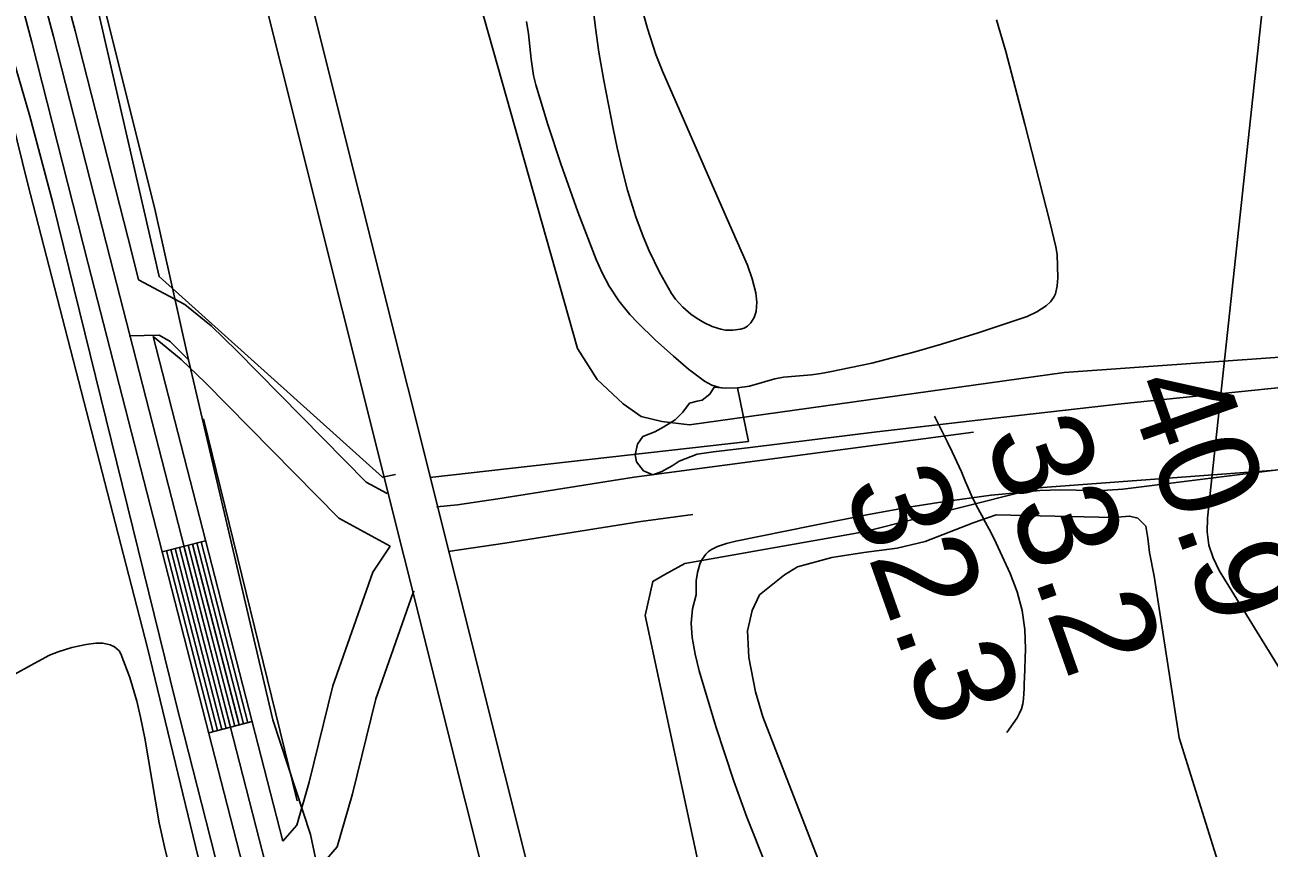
# Model space of a CAD drawing. Extents: x 3161615 to 3199515, y 867541 to 892976.
# Drawn here: x 3176709 to 3177541, y 888183 to 888734 of the extents above; entities that cross this region are included whole.
import ezdxf

# ---------------------------------------------------------------- set-up
doc = ezdxf.new("R2010")
doc.units = 0
for name, color, linetype in [('V-LEVE-TOET', 7, 'Continuous'), ('V-RIVR-RANG', 7, 'Continuous'), ('V-ROAD-CNTR', 7, 'Continuous'), ('V-SITE-VEGE', 7, 'Continuous'), ('V-SURV-LINE', 7, 'Continuous'), ('V-TOPO-MAJR', 7, 'Continuous'), ('V-TOPO-MINR', 7, 'Continuous'), ('V-TOPO-SHOR', 7, 'Continuous')]:
    doc.layers.add(name, color=color, linetype=linetype)

msp = doc.modelspace()

# ---------------------------------------------------------------- linework, layer by layer
at = {"layer": 'V-LEVE-TOET'}
for points in [[(3177898.72, 888543.28), (3177896.4, 888543.18), (3177792.79, 888529.26), (3177403.92, 888501.54), (3177153.22, 888466.71), (3177134.78, 888468.77), (3177120.89, 888472.08), (3177108.78, 888480.7), (3177091.39, 888496.9), (3177078.3, 888517.65), (3176965.46, 888917.06), (3176906.99, 889101.61), (3176861, 889216.92), (3176720.97, 889541.1), (3176592.97, 889820.54), (3176402.21, 890282.27), (3176305.37, 890484.09), (3176289.05, 890532.13), (3176279.27, 890565.24), (3176201.6, 890987.07), (3176169.69, 891167.04)], [(3176818.06, 888510.18), (3176795.29, 888612.04), (3176738.42, 888839.54), (3176709.32, 888933.33), (3176666.87, 889048.37), (3176465.22, 889503.56), (3176266.84, 889947.62)], [(3176899.62, 888192.53), (3176874.52, 888269.13), (3176818.06, 888510.18)], [(3177374.47, 888421.38), (3177386.47, 888424.41), (3177569.42, 888438.16), (3177605.6, 888443.85)], [(3177539.35, 886661.65), (3177467.21, 886953.36), (3177337.74, 887491.25), (3177198.84, 887987.74), (3177123.55, 888339.07), (3177128.65, 888361.8), (3177136.74, 888366.58), (3177150.15, 888373.88), (3177269.95, 888395.1), (3177374.47, 888421.38)], [(3177284.6, 886648.73), (3177203.67, 886966.22), (3177052.58, 887551.66), (3176906.34, 888160.84), (3176899.62, 888192.53)]]:
    msp.add_lwpolyline(points, dxfattribs=at)
at = {"layer": 'V-ROAD-CNTR'}
for p, q in [((3176829.49, 888389.09), (3176800.43, 888381.63)), ((3176860.58, 888268.02), (3176831.52, 888260.56))]:
    msp.add_line(p, q, dxfattribs=at)
for points in [[(3175888.17, 891170.32), (3175938.15, 890884.99), (3175972.51, 890684.92), (3175992.96, 890585.76), (3176005.55, 890530.34), (3176028.86, 890434.64), (3176046.39, 890387), (3176077.29, 890307.33), (3176229.58, 889955.86), (3176410.73, 889542.52), (3176553.7, 889213.91), (3176601.2, 889106.31), (3176641.39, 889005.93), (3176672.55, 888917.17), (3176697.88, 888838.18), (3176727.63, 888726.39), (3176765.51, 888577.95), (3176899.91, 888054.57), (3177014.88, 887604.21), (3177188.7, 886922.56), (3177331.74, 886346.48)], [(3175903.4, 891170.28), (3175952.93, 890887.55), (3175987.25, 890687.71), (3176007.63, 890588.94), (3176020.16, 890533.78), (3176043.23, 890439.01), (3176060.42, 890392.3), (3176091.17, 890313.03), (3176243.33, 889961.85), (3176424.48, 889548.52), (3176567.44, 889219.93), (3176615.03, 889112.13), (3176655.43, 889011.2), (3176686.77, 888921.94), (3176712.28, 888842.4), (3176742.14, 888730.17), (3176780.04, 888581.67), (3176784.66, 888563.67)], [(3175889.65, 891074.93), (3175923.37, 890882.42), (3175957.77, 890682.14), (3175978.3, 890582.58), (3175990.95, 890526.9), (3176014.49, 890430.26), (3176032.36, 890381.7), (3176063.41, 890301.64), (3176215.83, 889949.87), (3176396.98, 889536.51), (3176539.96, 889207.89), (3176587.37, 889100.49), (3176627.34, 889000.65), (3176658.33, 888912.39), (3176683.48, 888833.96), (3176713.11, 888722.61), (3176750.97, 888574.23), (3176885.38, 888050.85), (3177000.35, 887600.5), (3177174.16, 886918.89), (3177317.19, 886342.81)], [(3176950.89, 888420.71), (3176936.82, 888428.33), (3176850.32, 888516.18), (3176833.08, 888532.78), (3176815.61, 888547.12), (3176784.66, 888563.67)], [(3176818.06, 888510.18), (3176805.66, 888522.44), (3176798.4, 888526.66), (3176778.38, 888526.23)], [(3176794.4, 888525.72), (3176881.11, 888188.09)], [(3176952.97, 888385.45), (3176918.58, 888404.09), (3176829.23, 888494.84), (3176813.13, 888510.35), (3176794.4, 888525.72)], [(3177343.2, 888461.76), (3177116.24, 888431.66), (3177025.09, 888417.12), (3176998.07, 888413.11), (3176984.23, 888411.79), (3176984.24, 888411.79)], [(3177155.41, 888406.59), (3177120.58, 888401.97), (3177029.66, 888387.47), (3176991.78, 888381.85)], [(3176817.87, 888386.11), (3176848.96, 888265.03)], [(3176820.77, 888386.85), (3176851.86, 888265.78)], [(3176823.68, 888387.6), (3176854.77, 888266.53)], [(3176826.59, 888388.35), (3176857.68, 888267.27)], [(3176803.34, 888382.38), (3176834.43, 888261.3)], [(3176806.25, 888383.12), (3176837.34, 888262.05)], [(3176809.15, 888383.87), (3176840.24, 888262.8)], [(3176812.06, 888384.61), (3176843.15, 888263.54)], [(3176814.96, 888385.36), (3176846.05, 888264.29)], [(3176952.97, 888385.45), (3176941.38, 888367.98), (3176914.62, 888292), (3176898.67, 888227.51), (3176890.41, 888198.83), (3176881.11, 888188.09)], [(3176969, 888355.34), (3176968.44, 888354.5), (3176943.39, 888283.39), (3176927.65, 888219.75), (3176917.41, 888184.19), (3176890.19, 888152.74)]]:
    msp.add_lwpolyline(points, dxfattribs=at)
at = {"layer": 'V-SITE-VEGE'}
for p, q in [((3177364.86, 888716.31), (3177358.62, 888737.66)), ((3177377.57, 888667.74), (3177364.86, 888716.31)), ((3177394.25, 888602.5), (3177377.57, 888667.74)), ((3177398.24, 888585.81), (3177394.25, 888602.5)), ((3177399.1, 888580.66), (3177398.24, 888585.81)), ((3177399.52, 888572.82), (3177399.1, 888580.66)), ((3177399.54, 888564.97), (3177399.52, 888572.82)), ((3177399.23, 888559.6), (3177399.54, 888564.97)), ((3177396.93, 888551.92), (3177397.98, 888554.26)), ((3177397.98, 888554.26), (3177399.23, 888559.6)), ((3177385.65, 888542.14), (3177391.84, 888546.24)), ((3177391.84, 888546.24), (3177394.71, 888548.86)), ((3177394.71, 888548.86), (3177396.93, 888551.92)), ((3177346.3, 888528.22), (3177379.02, 888539.19)), ((3177379.02, 888539.19), (3177385.65, 888542.14)), ((3177321.74, 888520.53), (3177346.3, 888528.22)), ((3177303.24, 888515.17), (3177321.74, 888520.53)), ((3177275.29, 888507.97), (3177303.24, 888515.17)), ((3177246.99, 888502), (3177275.29, 888507.97)), ((3177193.42, 888492.55), (3177210.29, 888497.29)), ((3177210.29, 888497.29), (3177216, 888498.43)), ((3177216, 888498.43), (3177234.94, 888500.11)), ((3177234.94, 888500.11), (3177240.97, 888500.97)), ((3177240.97, 888500.97), (3177246.99, 888502)), ((3177161.72, 888483.01), (3177166.85, 888487.21)), ((3177166.85, 888487.21), (3177169.65, 888491.88)), ((3177169.65, 888491.88), (3177176.97, 888491.24)), ((3177176.97, 888491.24), (3177185.22, 888491.35)), ((3177185.22, 888491.35), (3177193.42, 888492.55)), ((3177559.73, 888492.68), (3177442.01, 888480.55)), ((3177148.65, 888475.07), (3177153.32, 888481.14)), ((3177153.32, 888481.14), (3177158.45, 888482.54)), ((3177158.45, 888482.54), (3177161.72, 888483.01)), ((3177442.01, 888480.55), (3177363.61, 888471.8)), ((3177136.05, 888465.27), (3177143.52, 888469.94)), ((3177143.52, 888469.94), (3177148.65, 888475.07)), ((3177363.61, 888471.8), (3177278.63, 888461.82)), ((3177122.05, 888458.73), (3177129.99, 888462)), ((3177129.99, 888462), (3177136.05, 888465.27)), ((3177278.63, 888461.82), (3177193.7, 888451.39)), ((3177116.92, 888446.59), (3177118.32, 888453.6)), ((3177118.32, 888453.6), (3177122.05, 888458.73)), ((3177117.85, 888441.92), (3177116.92, 888446.59)), ((3177158.45, 888447.06), (3177146.31, 888442.39)), ((3177169.18, 888448.46), (3177158.45, 888447.06)), ((3177193.7, 888451.39), (3177169.18, 888448.46)), ((3177122.52, 888435.85), (3177117.85, 888441.92)), ((3177141.65, 888439.12), (3177134.65, 888435.39)), ((3177146.31, 888442.39), (3177141.65, 888439.12)), ((3177128.58, 888433.05), (3177122.52, 888435.85)), ((3177134.65, 888435.39), (3177128.58, 888433.05))]:
    msp.add_line(p, q, dxfattribs=at)
for points in [[(3177120.24, 888749.26), (3177125.13, 888731.72), (3177130.73, 888714.41), (3177135.2, 888703.16), (3177177.71, 888605.81), (3177191.91, 888573.44), (3177195.12, 888564.3), (3177197.56, 888554.91), (3177198.34, 888548.7), (3177197.76, 888542.42), (3177196.49, 888538.42), (3177194.21, 888534.82), (3177192.05, 888532.62), (3177189.74, 888531.19), (3177187.25, 888530.51), (3177182.3, 888529.86), (3177177.32, 888529.93), (3177174.09, 888530.54), (3177168.31, 888532.51), (3177162.72, 888535.13), (3177158.31, 888537.69), (3177154.14, 888540.62), (3177148.66, 888545.31), (3177143.86, 888550.6), (3177141.12, 888554.59), (3177133.2, 888568.65), (3177126.24, 888582.95), (3177122.11, 888592.64), (3177117.24, 888605.77), (3177111.83, 888623.69), (3177108.17, 888637.77), (3177104.86, 888651.92), (3177102.1, 888664.96), (3177095.86, 888696.91), (3177092.62, 888715.85), (3177090.36, 888732.13), (3177088.34, 888748.43)], [(3176695.09, 888730.77), (3176711.83, 888673.17), (3176727.25, 888615.2), (3176809.41, 888281.79), (3176829.6, 888202.17), (3176860, 888082.78)], [(3177156.91, 888313.09), (3177154.9, 888324.25), (3177154.36, 888333.93), (3177155.12, 888343.6), (3177157.65, 888352.92), (3177157.67, 888362.23), (3177158.53, 888367.83), (3177160.2, 888373.33), (3177161.54, 888376.27), (3177164.21, 888380.16), (3177165.92, 888381.79), (3177167.93, 888383.17), (3177171.9, 888385.14), (3177177.98, 888387.23), (3177184.24, 888388.69), (3177234.9, 888399.12), (3177272.87, 888406.57), (3177301.38, 888411.67), (3177322.81, 888415.11), (3177355.07, 888419.47), (3177374.47, 888421.38), (3177387.49, 888422.66), (3177401.42, 888423.1), (3177422.37, 888422.69), (3177432.81, 888422.81), (3177443.21, 888423.61), (3177605.6, 888443.85)], [(3177513.09, 888153.68), (3177480.88, 888257.13), (3177464.09, 888365.38), (3177460.9, 888381.16), (3177459.84, 888390.84), (3177458.43, 888398.9), (3177453.06, 888404.11), (3177447.69, 888405.55), (3177436.94, 888404.5), (3177358.29, 888406.46), (3177343.05, 888401.12), (3177310.95, 888388.47), (3177292.13, 888384.03), (3177269.91, 888381.21), (3177248.4, 888377.85), (3177225.45, 888371.63), (3177216.84, 888366.27), (3177200.15, 888352.87), (3177195.11, 888342.49), (3177192.04, 888328.7)], [(3177192.04, 888328.7), (3177192.89, 888310.96), (3177197.32, 888288.02), (3177202.31, 888271.34), (3177240.61, 888172.36)], [(3176844.9, 888007.11), (3176801.87, 888184.29), (3176798.35, 888200.39), (3176788.71, 888256.96), (3176785.87, 888271.11), (3176783.35, 888281.72), (3176778.73, 888297.6), (3176772.84, 888313.45), (3176771.64, 888315.48), (3176768.5, 888318.14), (3176765.53, 888319.47), (3176760.65, 888320.5), (3176755.93, 888320.56), (3176749.62, 888319.74), (3176740.08, 888317.58), (3176730.91, 888314.8), (3176725.05, 888312.46), (3176714.81, 888307.03), (3176699.46, 888298.52)], [(3177204.2, 888172.22), (3177191.52, 888204.1), (3177182.8, 888228.25), (3177170.75, 888264.87), (3177159.69, 888302.03), (3177156.91, 888313.09)]]:
    msp.add_lwpolyline(points, dxfattribs=at)
at = {"layer": 'V-SURV-LINE'}
for points in [[(3176867.77, 888879.13), (3177320.6, 887070.3)], [(3177291.49, 887063.03), (3176838.67, 888871.86)]]:
    msp.add_lwpolyline(points, dxfattribs=at)
at = {"layer": 'V-TOPO-MAJR'}
msp.add_lwpolyline([(3177563.19, 888279.11), (3177507.58, 888369.22), (3177503.56, 888377.51), (3177500.7, 888386.05), (3177499.6, 888395), (3177499.66, 888404.21), (3177539.53, 888773), (3177541.76, 888796.48), (3177543.59, 888819.98), (3177544.1, 888829.78)], dxfattribs=at)
at = {"layer": 'V-TOPO-MINR'}
msp.add_lwpolyline([(3177365.45, 888260.82), (3177372.36, 888270.63), (3177374.08, 888273.58), (3177375.44, 888276.64), (3177376.25, 888279.9), (3177376.71, 888283.27), (3177376.87, 888286.75), (3177377.02, 888290.22), (3177377.16, 888293.7), (3177377.29, 888297.18), (3177377.99, 888316.64), (3177377.52, 888329.67), (3177375.87, 888342.45), (3177372.43, 888354.87), (3177367.81, 888367.05), (3177358.38, 888387.37), (3177356.12, 888392.07), (3177353.78, 888396.72), (3177351.32, 888401.31), (3177348.78, 888405.86), (3177346.27, 888410.42), (3177343.88, 888415.04), (3177341.67, 888419.75), (3177339.59, 888424.53), (3177337.97, 888428.45), (3177335.09, 888435.19), (3177332.12, 888441.89), (3177329.01, 888448.53), (3177325.79, 888455.12), (3177317.09, 888472.48)], dxfattribs=at)
at = {"layer": 'V-TOPO-SHOR'}
msp.add_line((3176890.77, 888215.02), (3176828.05, 888470.63), dxfattribs=at)
for points in [[(3176956.55, 888433.28), (3176947.74, 888431.54), (3176798.37, 888565.84), (3176753.11, 888763.27), (3176700.77, 888948.39), (3176650.06, 889084.18), (3176581.79, 889241.16), (3176471.49, 889489.85), (3176261.39, 889959.04), (3176175.59, 890147.77), (3176117.84, 890288.86), (3176063.6, 890422.9), (3176040.94, 890509.28), (3176027.02, 890570.98), (3175974.98, 890865.32), (3175922.92, 891149.09), (3175919.45, 891168.48)], [(3176339.65, 889592.39), (3176455.18, 889326.06), (3176526.98, 889170.84), (3176607.49, 888978.6), (3176663.42, 888818.13), (3176710.46, 888627.74), (3176790.63, 888317.47), (3176917.78, 887792.14), (3177015.43, 887428.97), (3177057.24, 887257.98), (3177114.74, 887028.8)], [(3177177.71, 888605.81), (3177191.91, 888573.44), (3177195.12, 888564.3), (3177197.56, 888554.91), (3177198.34, 888548.7), (3177197.76, 888542.42), (3177196.49, 888538.42), (3177194.21, 888534.82), (3177192.05, 888532.62), (3177189.73, 888531.19), (3177187.25, 888530.51), (3177182.3, 888529.86), (3177177.32, 888529.93), (3177174.09, 888530.54), (3177168.31, 888532.51), (3177162.72, 888535.13), (3177158.31, 888537.69), (3177154.14, 888540.62), (3177148.66, 888545.31), (3177143.86, 888550.6), (3177141.12, 888554.59), (3177133.2, 888568.65), (3177126.24, 888582.95), (3177122.11, 888592.64), (3177117.24, 888605.77), (3177111.83, 888623.69), (3177108.17, 888637.77), (3177104.86, 888651.92), (3177102.1, 888664.96), (3177095.86, 888696.91), (3177092.62, 888715.85), (3177090.36, 888732.13), (3177088.34, 888748.43)], [(3177120.24, 888749.26), (3177125.13, 888731.72), (3177130.73, 888714.41), (3177135.2, 888703.16), (3177177.71, 888605.81)], [(3177358.62, 888737.66), (3177364.86, 888716.31), (3177377.57, 888667.74), (3177394.25, 888602.5), (3177398.24, 888585.81), (3177399.1, 888580.66), (3177399.52, 888572.82), (3177399.54, 888564.97), (3177399.23, 888559.6), (3177397.98, 888554.26), (3177396.93, 888551.92), (3177394.71, 888548.86), (3177391.84, 888546.24), (3177385.65, 888542.14), (3177379.02, 888539.19), (3177346.3, 888528.22), (3177321.74, 888520.53), (3177303.24, 888515.17), (3177275.29, 888507.97), (3177246.99, 888502), (3177240.97, 888500.97), (3177234.94, 888500.11), (3177216, 888498.43), (3177210.29, 888497.29), (3177193.42, 888492.55), (3177185.22, 888491.35), (3177176.97, 888491.24), (3177173.39, 888491.7), (3177168.14, 888493.24), (3177163.21, 888495.86), (3177152.44, 888503.94), (3177142.4, 888512.54), (3177130.28, 888523.45), (3177118.55, 888534.78), (3177113.23, 888540.53), (3177105.94, 888549.67), (3177099.48, 888559.49), (3177094.73, 888568.23), (3177090.72, 888577.29), (3177078.61, 888609.14), (3177067.14, 888641.22), (3177058.41, 888667.52), (3177050.42, 888694.03), (3177048.94, 888700.24), (3177047.31, 888711.34), (3177045.56, 888728.14), (3177044.23, 888736.43)], [(3176979.45, 888431.46), (3177192.67, 888455.53), (3177185.22, 888491.35)], [(3177513.09, 888153.68), (3177480.88, 888257.13), (3177464.09, 888365.38), (3177460.9, 888381.16), (3177459.84, 888390.84), (3177458.43, 888398.9), (3177453.06, 888404.11), (3177447.69, 888405.55), (3177436.94, 888404.5), (3177358.29, 888406.46), (3177343.05, 888401.12), (3177310.95, 888388.47), (3177292.13, 888384.03), (3177269.91, 888381.21), (3177248.4, 888377.85), (3177225.45, 888371.63), (3177216.84, 888366.27), (3177200.15, 888352.87), (3177195.11, 888342.49), (3177192.04, 888328.7), (3177192.89, 888310.96), (3177197.32, 888288.02), (3177202.31, 888271.34), (3177240.61, 888172.36)]]:
    msp.add_lwpolyline(points, dxfattribs=at)

# ---------------------------------------------------------------- texts
at = {"layer": 'V-RIVR-RANG'}
for s, p in [('40.9', (3177444.25, 888492.72)), ('33.2', (3177350.14, 888458.91)), ('32.3', (3177255.94, 888425.34))]:
    msp.add_text(s, height=67, rotation=289.46833, dxfattribs=at).set_placement(p)

doc.saveas('drawing.dxf')
